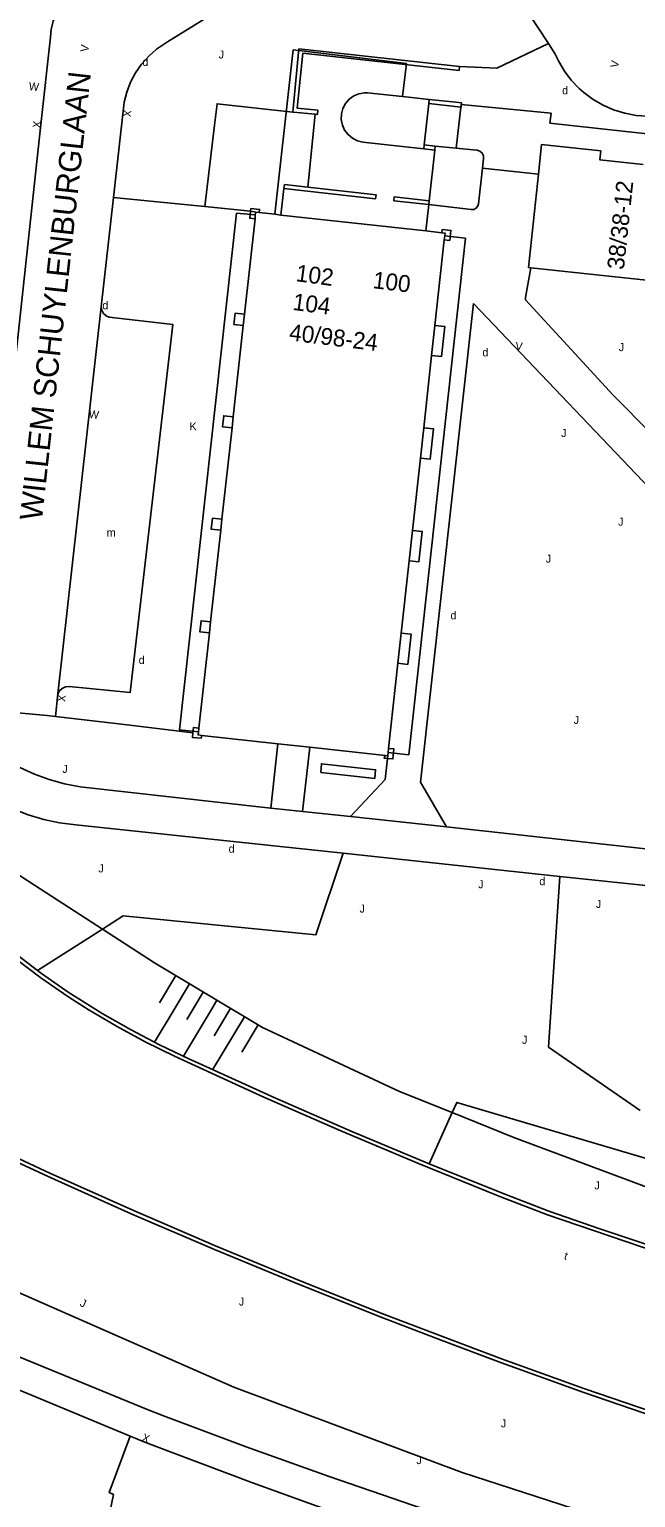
# Model space of a CAD drawing. Extents: x 134999 to 136502, y 457398 to 459002.
# Drawn here: x 136405.5 to 136443.4, y 457619.4 to 457711.1 of the extents above; entities that cross this region are included whole.
import ezdxf

# ---------------------------------------------------------------- set-up
doc = ezdxf.new("R2010")
doc.units = 0
for name, color, linetype in [('RI_DGTB_18', 7, 'Continuous'), ('RI_DGTB_19', 7, 'Continuous'), ('RI_DGTB_2', 7, 'Continuous'), ('RI_DGTB_28', 7, 'Continuous'), ('RI_DGTB_29', 7, 'Continuous'), ('RI_DGTB_30', 7, 'Continuous'), ('RI_DGTB_31', 7, 'Continuous'), ('RI_DGTB_35', 7, 'Continuous'), ('RI_DGTB_36', 7, 'Continuous'), ('RI_DGTB_37', 7, 'Continuous'), ('RI_DGTB_43', 7, 'Continuous'), ('RI_DGTB_49', 7, 'Continuous'), ('RI_DGTB_53', 7, 'Continuous'), ('RI_DGTB_54', 7, 'Continuous'), ('RI_DGTB_58', 7, 'Continuous'), ('RI_DGTB_6', 7, 'Continuous'), ('RI_DGTB_7', 7, 'Continuous')]:
    doc.layers.add(name, color=color, linetype=linetype)

msp = doc.modelspace()

# ---------------------------------------------------------------- linework, layer by layer
at = {"layer": 'RI_DGTB_18'}
for p, q in [((136414.608, 457651.981), (136413.585, 457650.27)), ((136415.466, 457651.468), (136414.502, 457649.858)), ((136416.324, 457650.954), (136415.669, 457649.858)), ((136417.183, 457650.441), (136416.834, 457649.858)), ((136418.041, 457649.928), (136417.999, 457649.858)), ((136414.502, 457649.858), (136413.278, 457647.812)), ((136416.834, 457649.858), (136415.089, 457646.94)), ((136415.669, 457649.858), (136415.301, 457649.243)), ((136418.899, 457649.414), (136416.916, 457646.098)), ((136417.999, 457649.858), (136417.017, 457648.217)), ((136419.757, 457648.901), (136418.734, 457647.19))]:
    msp.add_line(p, q, dxfattribs=at)
for points in [[(136363.422, 457679.927), (136373.401, 457678.001), (136380.671, 457677.141), (136384.751, 457675.821), (136387.511, 457674.071), (136389.641, 457672.351), (136392.121, 457669.881), (136395.151, 457666.771), (136398.491, 457663.391), (136401.091, 457660.661), (136410.02, 457654.884)], [(136500, 457603.428), (136494.644, 457604.404), (136489.304, 457605.459), (136483.979, 457606.593), (136478.672, 457607.804), (136473.383, 457609.094), (136468.114, 457610.461), (136462.847, 457611.91), (136447.941, 457615.922), (136432.522, 457620.933), (136418.231, 457626.251), (136403.334, 457632.802), (136389.492, 457639.287), (136383.693, 457642.033), (136376.303, 457646.651), (136364.238, 457654.671), (136352.754, 457663.245)], [(136431.898, 457643.42), (136428.611, 457644.741), (136420.041, 457648.731), (136413.271, 457652.781), (136410.02, 457654.884)], [(136461.021, 457634.866), (136455.271, 457635.911), (136444.631, 457638.551), (136435.751, 457641.871), (136431.898, 457643.42)]]:
    msp.add_lwpolyline(points, dxfattribs=at)
at = {"layer": 'RI_DGTB_19'}
for p, q in [((136410.02, 457654.884), (136405.957, 457652.301)), ((136430.453, 457640.217), (136431.898, 457643.42))]:
    msp.add_line(p, q, dxfattribs=at)
for points in [[(136425.079, 457659.625), (136423.377, 457654.535), (136411.314, 457655.707), (136410.02, 457654.884)], [(136438.626, 457658.184), (136437.911, 457647.511), (136443.651, 457643.551)], [(136461.021, 457634.866), (136460.779, 457636.639), (136452.868, 457638.826), (136446.513, 457639.816), (136432.185, 457644.057), (136431.898, 457643.42)]]:
    msp.add_lwpolyline(points, dxfattribs=at)
at = {"layer": 'RI_DGTB_2'}
for p, q in [((136419.611, 457699.691), (136419.831, 457699.667)), ((136419.565, 457699.276), (136418.908, 457693.315)), ((136431.404, 457697.964), (136430.817, 457692.622)), ((136436.805, 457696.224), (136443.074, 457695.547)), ((136443.074, 457695.547), (136449.487, 457694.854)), ((136418.908, 457693.315), (136418.832, 457692.62)), ((136418.203, 457686.909), (136418.832, 457692.62)), ((136430.61, 457690.734), (136430.817, 457692.622)), ((136430.113, 457686.214), (136430.61, 457690.734)), ((136418.203, 457686.909), (136418.126, 457686.213)), ((136418.126, 457686.213), (136417.497, 457680.502)), ((136429.906, 457684.327), (136430.113, 457686.214)), ((136429.409, 457679.808), (136429.906, 457684.327)), ((136417.497, 457680.502), (136417.421, 457679.815)), ((136417.421, 457679.815), (136416.791, 457674.095)), ((136429.201, 457677.911), (136429.409, 457679.808)), ((136428.704, 457673.391), (136429.201, 457677.911)), ((136416.791, 457674.095), (136416.714, 457673.399)), ((136416.714, 457673.399), (136416.058, 457667.451)), ((136428.496, 457671.503), (136428.704, 457673.391)), ((136427.912, 457666.181), (136428.496, 457671.503)), ((136416.232, 457666.996), (136420.987, 457666.475)), ((136420.987, 457666.475), (136422.985, 457666.256)), ((136422.985, 457666.256), (136427.708, 457665.738)), ((136427.861, 457665.721), (136427.708, 457665.738))]:
    msp.add_line(p, q, dxfattribs=at)
for points in [[(136443.841, 457702.671), (136441.131, 457702.961), (136441.191, 457703.521), (136437.491, 457703.921), (136437.293, 457702.066)], [(136437.293, 457702.066), (136436.672, 457696.239), (136436.805, 457696.224)], [(136419.565, 457699.276), (136419.577, 457699.52)], [(136419.577, 457699.52), (136419.611, 457699.691)], [(136420.798, 457699.561), (136419.831, 457699.667)], [(136421.187, 457699.518), (136420.798, 457699.561)], [(136430.253, 457698.523), (136421.187, 457699.518)], [(136431.253, 457698.413), (136430.253, 457698.523)], [(136431.433, 457698.22), (136431.451, 457698.391), (136431.253, 457698.413)], [(136431.404, 457697.964), (136431.433, 457698.22)], [(136416.058, 457667.451), (136416.031, 457667.219)], [(136416.031, 457667.219), (136416.008, 457667.021), (136416.232, 457666.996)], [(136427.883, 457665.92), (136427.861, 457665.721)], [(136427.912, 457666.181), (136427.883, 457665.92)]]:
    msp.add_lwpolyline(points, dxfattribs=at)
at = {"layer": 'RI_DGTB_28'}
for points in [[(136419.286, 457699.751), (136419.238, 457699.312), (136419.565, 457699.276)], [(136419.831, 457699.667), (136419.852, 457699.868), (136419.306, 457699.928), (136419.286, 457699.751)], [(136431.404, 457697.964), (136431.744, 457697.927), (136431.812, 457698.553), (136431.275, 457698.612), (136431.253, 457698.413)], [(136418.908, 457693.315), (136418.321, 457693.379), (136418.245, 457692.684), (136418.832, 457692.62)], [(136430.817, 457692.622), (136431.433, 457692.554), (136431.226, 457690.666), (136430.61, 457690.734)], [(136418.203, 457686.909), (136417.614, 457686.973), (136417.537, 457686.277), (136418.126, 457686.213)], [(136430.113, 457686.214), (136430.73, 457686.146), (136430.522, 457684.259), (136429.906, 457684.327)], [(136417.497, 457680.502), (136416.905, 457680.567), (136416.83, 457679.88), (136417.421, 457679.815)], [(136429.409, 457679.808), (136430.026, 457679.74), (136429.817, 457677.843), (136429.201, 457677.911)], [(136416.791, 457674.095), (136416.197, 457674.16), (136416.12, 457673.464), (136416.714, 457673.399)], [(136428.704, 457673.391), (136429.321, 457673.322), (136429.113, 457671.435), (136428.496, 457671.503)], [(136416.058, 457667.451), (136415.721, 457667.491), (136415.683, 457667.156)], [(136415.683, 457667.156), (136415.651, 457666.871), (136416.191, 457666.811), (136416.232, 457666.996)], [(136427.843, 457665.553), (136427.641, 457665.571), (136427.708, 457665.738)], [(136427.912, 457666.181), (136428.252, 457666.152), (136428.192, 457665.521), (136427.843, 457665.553)], [(136423.671, 457664.671), (136423.721, 457665.221), (136427.101, 457664.851), (136427.051, 457664.301), (136423.671, 457664.671)]]:
    msp.add_lwpolyline(points, dxfattribs=at)
at = {"layer": 'RI_DGTB_49'}
msp.add_line((136421.968, 457705.956), (136421.92, 457705.95), dxfattribs=at)
at = {"layer": 'RI_DGTB_53'}
for p, q in [((136422.311, 457709.911), (136421.92, 457705.95)), ((136432.349, 457708.797), (136422.311, 457709.911)), ((136432.349, 457708.797), (136432.324, 457708.546)), ((136423.325, 457705.823), (136421.968, 457705.956)), ((136430.459, 457706.743), (136432.121, 457706.561)), ((136417.036, 457705.13), (136416.427, 457700.04)), ((136423.325, 457705.823), (136422.875, 457701.256)), ((136430.811, 457703.571), (136430.124, 457703.648)), ((136430.151, 457703.901), (136430.84, 457703.831)), ((136421.401, 457701.421), (136421.371, 457701.171)), ((136422.875, 457701.256), (136421.401, 457701.421)), ((136416.427, 457700.04), (136413.245, 457700.363)), ((136421.371, 457701.171), (136421.187, 457699.518)), ((136415.683, 457667.156), (136411.562, 457667.651)), ((136420.987, 457666.475), (136420.564, 457662.451)), ((136422.538, 457662.244), (136422.985, 457666.256)), ((136427.843, 457665.553), (136427.861, 457665.721)), ((136422.538, 457662.244), (136420.564, 457662.451)), ((136425.526, 457661.927), (136422.538, 457662.244)), ((136431.55, 457661.273), (136425.526, 457661.927)), ((136444.166, 457659.876), (136431.55, 457661.273)), ((136438.626, 457658.184), (136425.079, 457659.625)), ((136444.001, 457657.612), (136438.626, 457658.184))]:
    msp.add_line(p, q, dxfattribs=at)
for points in [[(136408.562, 457713.603), (136408.163, 457713.344), (136407.764, 457712.992), (136407.424, 457712.583), (136407.148, 457712.128), (136406.943, 457711.637), (136406.814, 457711.121), (136406.766, 457710.636), (136406.169, 457705.174), (136404.267, 457687.608), (136404.179, 457687.327), (136404.019, 457687.08), (136403.798, 457686.885), (136403.534, 457686.756), (136403.483, 457686.741)], [(136432.324, 457708.546), (136422.551, 457709.631), (136422.203, 457706.195), (136423.499, 457706.067), (136423.474, 457705.808), (136423.325, 457705.823)], [(136430.431, 457706.481), (136432.453, 457706.263), (136432.482, 457706.523), (136432.121, 457706.561)], [(136421.371, 457701.171), (136427.104, 457700.535), (136427.132, 457700.782), (136422.875, 457701.256)], [(136430.434, 457700.165), (136428.247, 457700.408), (136428.275, 457700.655), (136430.461, 457700.411)], [(136433.226, 457693.993), (136429.923, 457664.071), (136431.55, 457661.273)], [(136425.079, 457659.625), (136408.352, 457661.404), (136407.344, 457661.535), (136406.35, 457661.744), (136405.375, 457662.031), (136404.426, 457662.394), (136403.508, 457662.83), (136402.628, 457663.338), (136401.79, 457663.912), (136400.999, 457664.551), (136400.351, 457665.16), (136387.639, 457676.426), (136386.901, 457677.063), (136386.112, 457677.637), (136385.279, 457678.145), (136384.407, 457678.583), (136383.503, 457678.948), (136382.571, 457679.237), (136382.053, 457679.363), (136363.675, 457680.953)], [(136420.564, 457662.451), (136408.623, 457663.787), (136407.65, 457663.97), (136406.696, 457664.232), (136405.766, 457664.57), (136404.866, 457664.982), (136404.002, 457665.466), (136403.18, 457666.017), (136402.406, 457666.633), (136402.032, 457666.97), (136390.961, 457676.805), (136390.725, 457676.915), (136390.533, 457677.091), (136390.403, 457677.317), (136390.348, 457677.571), (136390.372, 457677.83), (136390.473, 457678.07), (136390.641, 457678.268), (136390.7, 457678.315), (136390.915, 457678.449), (136391.162, 457678.511), (136391.373, 457678.501), (136397.937, 457677.878)], [(136406.57, 457668.24), (136401.48, 457668.69), (136401.85, 457671.64)], [(136425.526, 457661.927), (136427.707, 457664.243), (136427.843, 457665.553)], [(136350.012, 457659.368), (136349.874, 457658.902), (136349.814, 457658.419), (136349.835, 457657.933), (136349.934, 457657.457), (136350.11, 457657.004), (136350.358, 457656.586), (136350.441, 457656.474), (136350.673, 457656.231), (136353.176, 457654.15), (136355.729, 457652.131), (136358.331, 457650.175), (136360.981, 457648.284), (136363.676, 457646.458), (136366.415, 457644.7), (136369.196, 457643.009), (136372.019, 457641.387), (136373.092, 457640.794), (136377.829, 457638.346), (136382.601, 457635.969), (136387.7, 457633.51), (136395.23, 457630.18), (136401.11, 457627.61), (136411.757, 457623.201)], [(136350.012, 457659.368), (136354.788, 457655.35), (136357.22, 457653.439), (136359.701, 457651.592), (136361.207, 457650.518), (136364.2, 457648.513), (136367.238, 457646.575), (136370.317, 457644.705), (136373.437, 457642.903), (136376.597, 457641.172), (136379.794, 457639.511), (136383.027, 457637.921), (136386.295, 457636.404), (136388.331, 457635.502), (136402.048, 457629.275), (136412.774, 457624.876)], [(136439.902, 457615.544), (136434.641, 457617.176), (136429.404, 457618.884), (136424.192, 457620.668), (136419.007, 457622.527), (136413.849, 457624.462), (136412.774, 457624.876)], [(136410.006, 457616.004), (136410.13, 457616.73), (136410.71, 457619.55), (136410.45, 457619.67), (136411.757, 457623.201)], [(136411.757, 457623.201), (136412.68, 457622.83)], [(136429.859, 457616.587), (136424.652, 457618.38), (136419.472, 457620.249), (136414.319, 457622.193), (136412.68, 457622.83)]]:
    msp.add_lwpolyline(points, dxfattribs=at)
at = {"layer": 'RI_DGTB_54'}
for p, q in [((136410.72, 457700.618), (136409.953, 457693.781)), ((136410.72, 457700.618), (136413.245, 457700.363)), ((136416.427, 457700.04), (136419.286, 457699.751)), ((136419.286, 457699.751), (136419.611, 457699.691)), ((136409.953, 457693.781), (136407.237, 457669.583)), ((136407.09, 457668.177), (136407.237, 457669.583)), ((136407.09, 457668.177), (136406.57, 457668.24)), ((136411.562, 457667.651), (136407.09, 457668.177))]:
    msp.add_line(p, q, dxfattribs=at)
for points in [[(136410.72, 457700.618), (136411.387, 457706.562), (136411.548, 457707.205), (136411.786, 457707.824), (136412.096, 457708.41), (136412.475, 457708.954), (136412.916, 457709.449), (136413.414, 457709.887), (136413.961, 457710.263), (136414.085, 457710.335), (136426.612, 457718.095)], [(136433.923, 457716.325), (136437.914, 457710.237)], [(136437.914, 457710.237), (136434.683, 457708.701), (136432.349, 457708.797)], [(136437.914, 457710.237), (136438.325, 457709.612), (136438.556, 457709.11), (136438.916, 457708.501), (136439.341, 457707.936), (136439.828, 457707.423), (136440.122, 457707.167), (136440.705, 457706.74), (136441.331, 457706.381), (136441.994, 457706.093), (136442.684, 457705.879), (136443.394, 457705.743), (136444.114, 457705.687), (136487.391, 457701.001)], [(136417.036, 457705.13), (136417.196, 457706.47), (136421.92, 457705.95)], [(136448.253, 457683.188), (136446.841, 457683.351), (136441.971, 457688.251), (136436.471, 457694.221), (136436.481, 457694.371), (136436.805, 457696.224)], [(136444.31, 457661.2), (136444.521, 457662.871), (136446.461, 457679.661), (136446.421, 457680.101), (136445.501, 457681.111), (136433.226, 457693.993)], [(136409.953, 457693.781), (136409.981, 457693.561), (136410.085, 457693.365), (136410.252, 457693.219), (136410.454, 457693.141), (136414.435, 457692.666), (136411.756, 457669.666), (136407.941, 457670.053), (136407.71, 457670.033), (136407.499, 457669.935), (136407.333, 457669.773), (136407.237, 457669.583)]]:
    msp.add_lwpolyline(points, dxfattribs=at)
at = {"layer": 'RI_DGTB_58'}
for points in [[(136361.274, 457676.442), (136384.218, 457671.788), (136385.18, 457671.557), (136386.119, 457671.25), (136387.031, 457670.868), (136387.909, 457670.413), (136388.747, 457669.888), (136389.541, 457669.298), (136389.733, 457669.139), (136390.763, 457668.162), (136391.736, 457667.129), (136392.65, 457666.043), (136393.044, 457665.533), (136396.562, 457661.395), (136400.113, 457657.284), (136401.589, 457655.88), (136403.119, 457654.534), (136404.701, 457653.25), (136405.957, 457652.301)], [(136404.541, 457653.068), (136406.176, 457651.842), (136407.858, 457650.68), (136409.14, 457649.858), (136410.897, 457648.814), (136412.693, 457647.839), (136414.527, 457646.936), (136415.333, 457646.566), (136420.117, 457644.382), (136424.933, 457642.271), (136429.781, 457640.233), (136434.66, 457638.269), (136434.983, 457638.142), (136437.85, 457637.032), (136444.651, 457634.719)], [(136430.453, 457640.217), (136425.617, 457642.238), (136420.813, 457644.334), (136416.041, 457646.502), (136415.434, 457646.784), (136413.585, 457647.658), (136411.772, 457648.604), (136409.997, 457649.619), (136409.603, 457649.858), (136407.886, 457650.953), (136406.213, 457652.115), (136405.957, 457652.301)], [(136500, 457609.847), (136499.13, 457610.016), (136493.54, 457611.146), (136487.966, 457612.354), (136482.409, 457613.641), (136476.871, 457615.005), (136471.353, 457616.447), (136466.211, 457617.804), (136460.947, 457619.275), (136455.706, 457620.823), (136450.488, 457622.448), (136445.294, 457624.148), (136440.125, 457625.925), (136434.983, 457627.777), (136431.201, 457629.194), (136427.558, 457630.591), (136422.281, 457632.687), (136417.033, 457634.856), (136411.816, 457637.1), (136406.632, 457639.417), (136401.481, 457641.807)], [(136401.586, 457642.023), (136406.736, 457639.634), (136411.92, 457637.317), (136417.135, 457635.074), (136422.381, 457632.905), (136427.658, 457630.81), (136431.286, 457629.419), (136434.983, 457628.034), (136440.136, 457626.178), (136445.316, 457624.397), (136450.522, 457622.692), (136455.752, 457621.063), (136461.005, 457619.511), (136466.28, 457618.036), (136471.415, 457616.679), (136476.931, 457615.237), (136482.468, 457613.873), (136488.022, 457612.587), (136493.595, 457611.379), (136499.183, 457610.249), (136500, 457610.091)], [(136430.453, 457640.217), (136434.983, 457638.405), (136437.932, 457637.258), (136441.134, 457636.159), (136447.981, 457633.871), (136454.854, 457631.659), (136461.75, 457629.523)]]:
    msp.add_lwpolyline(points, dxfattribs=at)
at = {"layer": 'RI_DGTB_6'}
for p, q in [((136430.431, 457706.481), (136430.151, 457703.901)), ((136430.459, 457706.743), (136430.431, 457706.481)), ((136430.151, 457703.901), (136430.124, 457703.648)), ((136430.461, 457700.411), (136430.811, 457703.571)), ((136430.434, 457700.165), (136430.461, 457700.411))]:
    msp.add_line(p, q, dxfattribs=at)
for points in [[(136430.124, 457703.648), (136426.309, 457704.074), (136425.967, 457704.158), (136425.653, 457704.317), (136425.383, 457704.542), (136425.17, 457704.822), (136425.026, 457705.143), (136424.958, 457705.489), (136424.97, 457705.84), (136425.06, 457706.18), (136425.225, 457706.491), (136425.455, 457706.757), (136425.74, 457706.964), (136426.063, 457707.102), (136426.41, 457707.164), (136426.596, 457707.164), (136428.791, 457706.925)], [(136428.791, 457706.925), (136430.459, 457706.743)], [(136430.811, 457703.571), (136430.84, 457703.831), (136432.135, 457703.702)], [(136433.785, 457702.452), (136433.851, 457703.031), (136433.851, 457703.219), (136433.774, 457703.39), (136433.633, 457703.514), (136433.454, 457703.569), (136433.421, 457703.571), (136432.135, 457703.702)], [(136430.434, 457700.165), (136433.081, 457699.871), (136433.251, 457699.872), (136433.403, 457699.949), (136433.503, 457700.087), (136433.531, 457700.211), (136433.785, 457702.452)]]:
    msp.add_lwpolyline(points, dxfattribs=at)
at = {"layer": 'RI_DGTB_7'}
for p, q in [((136421.841, 457708.931), (136421.941, 457709.841)), ((136421.941, 457709.841), (136429.041, 457708.991)), ((136420.798, 457699.561), (136421.841, 457708.931)), ((136429.041, 457708.991), (136428.791, 457706.925)), ((136432.462, 457706.418), (136432.135, 457703.702)), ((136432.462, 457706.418), (136438.083, 457705.878)), ((136438.083, 457705.878), (136438.009, 457705.263)), ((136438.009, 457705.263), (136453.922, 457703.52)), ((136430.124, 457703.648), (136430.811, 457703.571)), ((136437.293, 457702.066), (136433.785, 457702.452)), ((136418.398, 457699.64), (136414.84, 457667.35)), ((136418.398, 457699.64), (136419.577, 457699.52)), ((136430.253, 457698.523), (136430.434, 457700.165)), ((136429.175, 457665.778), (136432.723, 457698.068)), ((136431.433, 457698.22), (136432.723, 457698.068)), ((136427.883, 457665.92), (136429.175, 457665.778))]:
    msp.add_line(p, q, dxfattribs=at)
msp.add_lwpolyline([(136414.84, 457667.35), (136416.031, 457667.219)], dxfattribs=at)

# ---------------------------------------------------------------- texts
at = {"layer": 'RI_DGTB_29'}
for p in [(136412.522, 457708.84), (136438.772, 457707.061), (136410.018, 457693.624), (136433.784, 457690.685), (136431.788, 457674.245), (136412.29, 457671.46), (136417.915, 457659.665), (136437.345, 457657.633)]:
    msp.add_text('d', height=0.5, dxfattribs=at).set_placement(p)
at = {"layer": 'RI_DGTB_30'}
for s, height, rotation, p in [('V', 0.499, 83.74755, (136409.141, 457709.693)), ('V', 0.499, 80.21761, (136442.265, 457708.693)), ('W', 0.499, 353.82108, (136405.398, 457707.327)), ('X', 0.5, 263.59589, (136411.346, 457706.115)), ('X', 0.5, 83.7599, (136406.142, 457704.925)), ('V', 0.499, 353.00122, (136435.821, 457691.093)), ('W', 0.499, 353.82108, (136409.152, 457686.839)), ('X', 0.499, 264.02768, (136407.237, 457669.564)), ('X', 0.5, 339.11552, (136412.446, 457622.919))]:
    msp.add_text(s, height=height, rotation=rotation, dxfattribs=at).set_placement(p)
msp.add_text('K', height=0.5, dxfattribs=at).set_placement((136415.474, 457686.058))
at = {"layer": 'RI_DGTB_31'}
for p in [(136417.289, 457709.299), (136442.312, 457691.011), (136438.712, 457685.641), (136442.272, 457680.101), (136437.752, 457677.791), (136439.492, 457667.711), (136407.512, 457664.651), (136409.772, 457658.431), (136433.522, 457657.441), (136426.102, 457655.921), (136440.882, 457656.211), (136436.262, 457647.721), (136440.792, 457638.621), (136418.557, 457631.36), (136434.94, 457623.748), (136429.657, 457621.45)]:
    msp.add_text('J', height=0.5, dxfattribs=at).set_placement(p)
msp.add_text('J', height=0.499, rotation=336.63388, dxfattribs=at).set_placement((136408.573, 457631.347))
at = {"layer": 'RI_DGTB_35'}
for s, rotation, p in [('38/38-12', 83.8452, (136442.629, 457696.066)), ('104', 352.3384, (136421.877, 457693.595)), ('40/98-24', 353.0676, (136421.658, 457691.684))]:
    msp.add_text(s, height=1.054, rotation=rotation, dxfattribs=at).set_placement(p)
at = {"layer": 'RI_DGTB_36'}
for s, rotation, p in [('102', 352.3369, (136422.07, 457695.39)), ('100', 353.0676, (136426.89, 457694.952))]:
    msp.add_text(s, height=1.054, rotation=rotation, dxfattribs=at).set_placement(p)
at = {"layer": 'RI_DGTB_37'}
msp.add_text('WILLEM SCHUYLENBURGLAAN', height=1.4, rotation=83.74548, dxfattribs=at).set_placement((136406.237, 457680.374))
at = {"layer": 'RI_DGTB_43'}
msp.add_text('m', height=0.5, dxfattribs=at).set_placement((136410.293, 457679.422))
msp.add_text('t', height=0.5, rotation=341.7518, dxfattribs=at).set_placement((136438.853, 457634.263))

doc.saveas('drawing.dxf')
